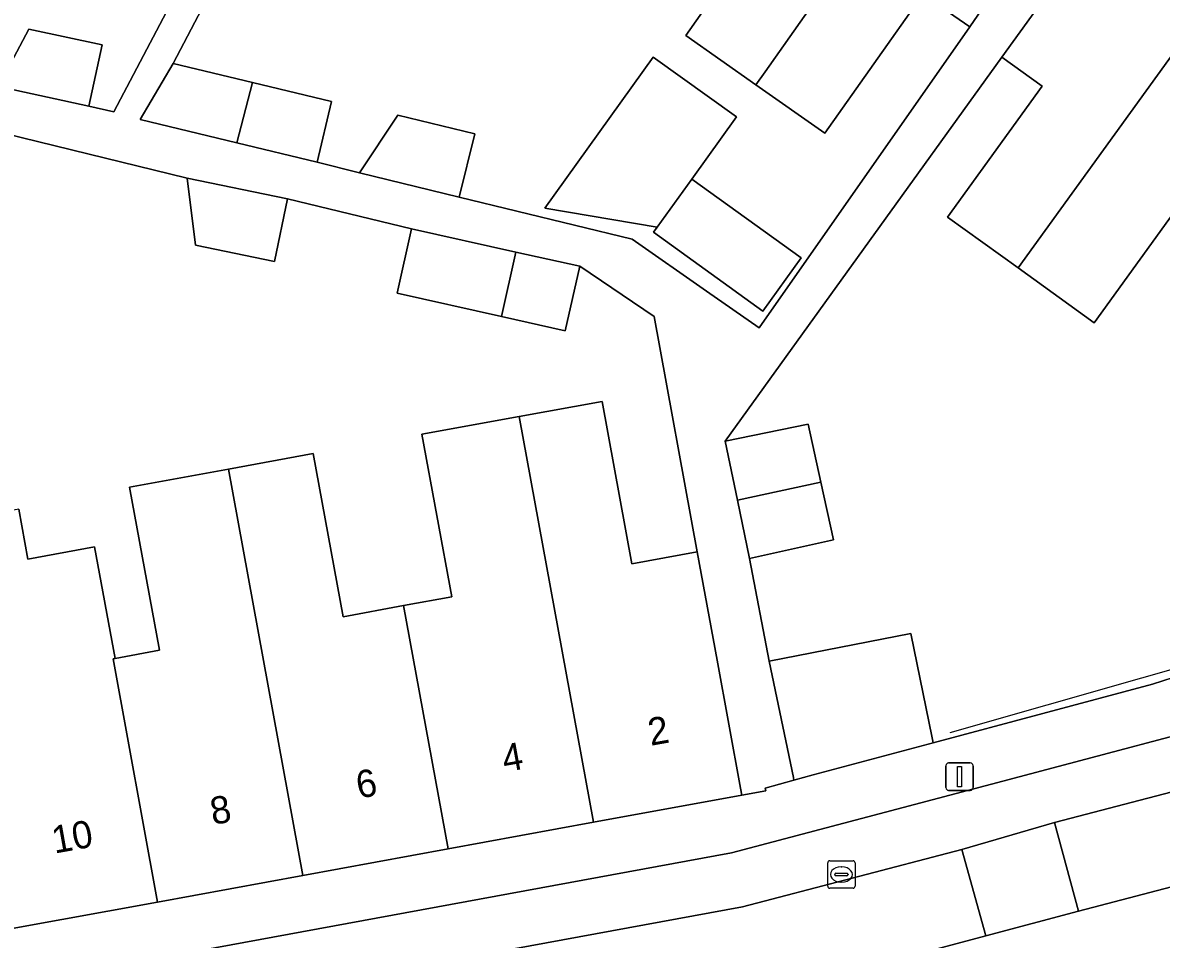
# Model space of a CAD drawing. Extents: x 159716 to 160783, y 383290 to 384031.
# Drawn here: x 160285.8 to 160327.37, y 383678.12 to 383711.6 of the extents above; entities that cross this region are included whole.
import ezdxf

# ---------------------------------------------------------------- set-up
doc = ezdxf.new("R2010")
doc.units = 0
for name, color, linetype in [('IMGEO_Erf', 7, 'Continuous'), ('IMGEO_Kolk', 7, 'Continuous'), ('IMGEO_Lichtmast', 7, 'Continuous'), ('IMGEO_Muur', 7, 'Continuous'), ('IMGEO_Pand', 7, 'Continuous'), ('IMGEO_Pand_nummerreeks', 7, 'Continuous'), ('IMGEO_Parkeervlak_open', 7, 'Continuous'), ('IMGEO_Rijbaan_lokaal_open', 7, 'Continuous'), ('IMGEO_Voetpad_open', 7, 'Continuous')]:
    doc.layers.add(name, color=color, linetype=linetype)

msp = doc.modelspace()

# ---------------------------------------------------------------- linework, layer by layer
at = {"layer": 'IMGEO_Erf'}
for points in [[(160284.895, 383709.27), (160286.018, 383711.374), (160288.693, 383710.793), (160288.206, 383708.551), (160289.116, 383708.353), (160298.609, 383726.403), (160296.649, 383727.196), (160294.354, 383721.466), (160291.523, 383722.6), (160288.405, 383723.848), (160290.711, 383729.608), (160289.205, 383730.211), (160287.364, 383730.948), (160285.059, 383725.188)], [(160299.55, 383725.901), (160291.293, 383710.118), (160294.183, 383709.424), (160297.073, 383708.73), (160296.54, 383706.514), (160298.092, 383706.122), (160299.496, 383708.224), (160302.297, 383707.543), (160301.735, 383705.235), (160308.051, 383703.697), (160310.763, 383701.801), (160312.686, 383700.457), (160320.372, 383711.454), (160318.658, 383712.652), (160315.085, 383707.571), (160312.568, 383709.341), (160310.011, 383711.139), (160313.554, 383716.178)], [(160328.279, 383705.291), (160324.92, 383700.64), (160322.141, 383702.647), (160319.565, 383704.507), (160323.014, 383709.283), (160321.541, 383710.348), (160311.443, 383696.314), (160314.477, 383696.939), (160314.94, 383694.825), (160315.403, 383692.711), (160312.335, 383692.03), (160313.049, 383688.282), (160318.226, 383689.286), (160319, 383685.474), (160319.035, 383685.301), (160327.047, 383687.439), (160330.061, 383688.414)], [(160285.651, 383693.835), (160285.986, 383692.007), (160288.42, 383692.453), (160289.166, 383688.38), (160290.787, 383688.677), (160289.696, 383694.635), (160293.306, 383695.296), (160296.401, 383695.862), (160297.492, 383689.904), (160299.702, 383690.309), (160301.457, 383690.63), (160300.37, 383696.568), (160303.92, 383697.218), (160306.948, 383697.772), (160308.033, 383691.84), (160310.427, 383692.278), (160308.85, 383700.877), (160306.133, 383702.705), (160305.607, 383700.348), (160303.277, 383700.868), (160299.463, 383701.719), (160299.989, 383704.076), (160295.458, 383705.169), (160294.983, 383702.876), (160292.099, 383703.473), (160291.798, 383705.927), (160283.343, 383707.991)]]:
    msp.add_lwpolyline(points, dxfattribs=at)
msp.add_lwpolyline([(160308.811, 383710.347), (160311.856, 383708.169), (160310.225, 383705.895), (160314.22, 383703.01), (160312.819, 383701.071), (160308.831, 383703.951), (160308.959, 383704.13), (160304.862, 383704.827)], close=True, dxfattribs=at)
at = {"layer": 'IMGEO_Kolk'}
for p, q in [((160315.187, 383680.059), (160315.187, 383680.911)), ((160315.262, 383680.985), (160316.114, 383680.985)), ((160316.188, 383680.911), (160316.188, 383680.059)), ((160315.446, 383680.479), (160315.446, 383680.491)), ((160315.489, 383680.528), (160315.887, 383680.528)), ((160315.675, 383680.765), (160315.7, 383680.765)), ((160315.93, 383680.491), (160315.93, 383680.479)), ((160315.884, 383680.442), (160315.486, 383680.442)), ((160315.698, 383680.205), (160315.673, 383680.205)), ((160316.114, 383679.985), (160315.262, 383679.985))]:
    msp.add_line(p, q, dxfattribs=at)
for points in [[(160315.187, 383680.059), (160315.187, 383680.911)], [(160315.262, 383680.985), (160316.114, 383680.985)], [(160316.188, 383680.911), (160316.188, 383680.059)], [(160316.114, 383679.985), (160315.262, 383679.985)]]:
    msp.add_lwpolyline(points, dxfattribs=at)
for centre, radius, start, end in [((160315.264, 383680.909), 0.0765, 91.552, 178.448), ((160315.264, 383680.909), 0.0765, 91.552, 178.448), ((160316.112, 383680.909), 0.0765, 1.552, 88.448), ((160316.112, 383680.909), 0.0765, 1.552, 88.448), ((160315.486, 383680.488), 0.0403, 85.8775, 175.7526), ((160315.483, 383680.478), 0.0366, 178.938, 274.7102), ((160315.887, 383680.485), 0.043, 264.8664, 352.4533), ((160315.891, 383680.49), 0.0386, 1.7309, 96.639), ((160315.264, 383680.061), 0.0765, 181.552, 268.448), ((160315.264, 383680.061), 0.0765, 181.552, 268.448), ((160316.112, 383680.061), 0.0765, 271.552, 358.448), ((160316.112, 383680.061), 0.0765, 271.552, 358.448)]:
    msp.add_arc(centre, radius, start, end, dxfattribs=at)
for centre, major_axis, ratio, start_param, end_param in [((160315.674, 383680.485), (-0.387, 0.002), 0.722429, 4.712389, 7.853982), ((160315.699, 383680.485), (-0.39, 0.002), 0.717154, 1.570796, 4.712389)]:
    msp.add_ellipse(centre, major_axis=major_axis, ratio=ratio, start_param=start_param, end_param=end_param, dxfattribs=at)
at = {"layer": 'IMGEO_Lichtmast'}
for p, q in [((160319.504, 383683.66), (160319.504, 383684.46)), ((160319.504, 383684.46), (160319.504, 383683.66)), ((160319.604, 383684.56), (160320.394, 383684.56)), ((160320.394, 383684.56), (160319.604, 383684.56)), ((160320.494, 383684.46), (160320.494, 383683.66)), ((160320.494, 383683.66), (160320.494, 383684.46)), ((160320.394, 383683.56), (160319.604, 383683.56)), ((160319.604, 383683.56), (160320.394, 383683.56))]:
    msp.add_line(p, q, dxfattribs=at)
msp.add_lwpolyline([(160319.924, 383684.435), (160320.074, 383684.435), (160320.074, 383683.685), (160319.924, 383683.685), (160319.924, 383684.435)], dxfattribs=at)
for centre, start, end in [((160319.604, 383684.46), 90, 180), ((160319.604, 383684.46), 90, 180), ((160320.394, 383684.46), 0, 90), ((160320.394, 383684.46), 360, 90), ((160319.604, 383683.66), 180, 270), ((160319.604, 383683.66), 180, 270), ((160320.394, 383683.66), 270, 0), ((160320.394, 383683.66), 270, 0)]:
    msp.add_arc(centre, 0.1, start, end, dxfattribs=at)
at = {"layer": 'IMGEO_Muur'}
msp.add_lwpolyline([(160330.189, 383688.675), (160319.647, 383685.659)], dxfattribs=at)
at = {"layer": 'IMGEO_Pand'}
for points in [[(160320.69, 383720.887), (160316.588, 383723.772), (160312.247, 383717.601), (160312.011, 383717.264), (160313.554, 383716.178), (160310.011, 383711.139), (160312.568, 383709.341), (160312.904, 383709.816)], [(160322.011, 383713.842), (160324.889, 383717.934), (160320.69, 383720.887), (160312.904, 383709.816), (160312.568, 383709.341), (160315.085, 383707.571), (160318.658, 383712.652), (160320.372, 383711.454)], [(160330.347, 383714.018), (160326.299, 383716.94), (160323.297, 383712.781), (160321.541, 383710.348), (160323.014, 383709.283), (160319.565, 383704.507), (160322.141, 383702.647)], [(160334.536, 383710.992), (160330.347, 383714.018), (160322.141, 383702.647), (160324.92, 383700.64), (160328.279, 383705.291), (160329.688, 383704.274)], [(160284.895, 383709.27), (160288.206, 383708.551), (160288.693, 383710.793), (160286.018, 383711.374)], [(160294.183, 383709.424), (160291.293, 383710.118), (160290.076, 383708.068), (160293.616, 383707.217)], [(160311.856, 383708.169), (160308.811, 383710.347), (160304.862, 383704.827), (160308.959, 383704.13), (160310.225, 383705.895)], [(160294.183, 383709.424), (160293.616, 383707.217), (160296.54, 383706.514), (160297.073, 383708.73)], [(160298.092, 383706.122), (160301.735, 383705.235), (160302.297, 383707.543), (160299.496, 383708.224)], [(160294.983, 383702.876), (160295.458, 383705.169), (160291.798, 383705.927), (160292.099, 383703.473)], [(160310.225, 383705.895), (160308.959, 383704.13), (160308.831, 383703.951), (160312.819, 383701.071), (160314.22, 383703.01)], [(160303.802, 383703.225), (160299.989, 383704.076), (160299.463, 383701.719), (160303.277, 383700.868)], [(160303.802, 383703.225), (160303.277, 383700.868), (160305.607, 383700.348), (160306.133, 383702.705)], [(160310.427, 383692.278), (160308.033, 383691.84), (160306.948, 383697.772), (160303.92, 383697.218), (160306.633, 383682.393), (160312.056, 383683.385), (160312.009, 383683.641), (160311.153, 383688.319)], [(160303.92, 383697.218), (160300.37, 383696.568), (160301.457, 383690.63), (160299.702, 383690.309), (160301.328, 383681.422), (160306.633, 383682.393)], [(160314.477, 383696.939), (160311.443, 383696.314), (160311.892, 383694.157), (160314.94, 383694.825)], [(160299.702, 383690.309), (160297.492, 383689.904), (160296.401, 383695.862), (160293.306, 383695.296), (160296.023, 383680.451), (160301.328, 383681.422)], [(160293.306, 383695.296), (160289.696, 383694.635), (160290.787, 383688.677), (160289.166, 383688.38), (160289.091, 383688.366), (160290.718, 383679.478), (160296.023, 383680.451)], [(160314.94, 383694.825), (160311.892, 383694.157), (160312.335, 383692.03), (160315.403, 383692.711)], [(160289.091, 383688.366), (160289.166, 383688.38), (160288.42, 383692.453), (160285.986, 383692.007), (160285.651, 383693.835), (160282.707, 383693.297), (160285.413, 383678.507), (160290.718, 383679.478)], [(160318.226, 383689.286), (160313.049, 383688.282), (160313.933, 383684.025), (160313.952, 383683.934), (160314.651, 383684.131), (160319.035, 383685.301), (160319, 383685.474)]]:
    msp.add_lwpolyline(points, close=True, dxfattribs=at)
at = {"layer": 'IMGEO_Parkeervlak_open'}
for points in [[(160342.669, 383689.488), (160321.168, 383683.787), (160311.679, 383681.281), (160243.738, 383668.782)], [(160243.406, 383666.677), (160265.139, 383670.682), (160268.529, 383671.299), (160312.074, 383679.307), (160320.087, 383681.393), (160323.47, 383682.384), (160343.917, 383687.725)], [(160330.346, 383680.717), (160324.345, 383679.14), (160320.96, 383678.239), (160313.442, 383676.239), (160313.418, 383676.249), (160312.57, 383676.075)]]:
    msp.add_lwpolyline(points, dxfattribs=at)
at = {"layer": 'IMGEO_Rijbaan_lokaal_open'}
msp.add_lwpolyline([(160344.413, 383687.886), (160343.917, 383687.725), (160323.47, 383682.384), (160324.345, 383679.14), (160330.346, 383680.717), (160330.424, 383680.74), (160332.255, 383681.251), (160344.682, 383684.516), (160345.898, 383684.862)], dxfattribs=at)
for points in [[(160323.47, 383682.384), (160320.087, 383681.393), (160320.96, 383678.239), (160324.345, 383679.14)], [(160310.761, 383675.724), (160312.57, 383676.075), (160313.418, 383676.249), (160313.442, 383676.239), (160320.96, 383678.239), (160320.087, 383681.393), (160312.074, 383679.307), (160268.529, 383671.299), (160269.14, 383668.049), (160270.762, 383668.341), (160272.671, 383668.72), (160290.739, 383672.035), (160292.67, 383672.382)]]:
    msp.add_lwpolyline(points, close=True, dxfattribs=at)
at = {"layer": 'IMGEO_Voetpad_open'}
for points in [[(160298.609, 383726.403), (160289.116, 383708.353), (160288.206, 383708.551), (160284.895, 383709.27)], [(160322.011, 383713.842), (160320.372, 383711.454), (160312.686, 383700.457), (160310.763, 383701.801), (160308.051, 383703.697), (160301.735, 383705.235), (160298.092, 383706.122), (160296.54, 383706.514), (160293.616, 383707.217), (160290.076, 383708.068), (160291.293, 383710.118), (160299.55, 383725.901)], [(160283.343, 383707.991), (160291.798, 383705.927), (160295.458, 383705.169), (160299.989, 383704.076), (160303.802, 383703.225), (160306.133, 383702.705), (160308.85, 383700.877), (160310.427, 383692.278), (160311.153, 383688.319), (160312.009, 383683.641), (160312.056, 383683.385), (160312.924, 383683.546), (160312.906, 383683.638), (160313.952, 383683.934), (160313.933, 383684.025), (160313.049, 383688.282), (160312.335, 383692.03), (160311.892, 383694.157), (160311.443, 383696.314), (160321.541, 383710.348), (160323.297, 383712.781)], [(160353.13, 383697.593), (160348.839, 383700.762), (160349.244, 383698.263), (160349.136, 383698.245), (160345.67, 383693.475), (160337.621, 383690.859), (160330.794, 383688.651), (160330.061, 383688.414), (160327.047, 383687.439), (160319.035, 383685.301), (160314.651, 383684.131), (160313.952, 383683.934), (160312.906, 383683.638), (160312.924, 383683.546), (160312.056, 383683.385), (160306.633, 383682.393), (160301.328, 383681.422), (160296.023, 383680.451), (160290.718, 383679.478), (160285.413, 383678.507)], [(160243.738, 383668.782), (160311.679, 383681.281), (160321.168, 383683.787), (160342.669, 383689.488)]]:
    msp.add_lwpolyline(points, dxfattribs=at)

# ---------------------------------------------------------------- texts
at = {"layer": 'IMGEO_Pand_nummerreeks'}
for s, p in [('2', (160308.722, 383685.184)), ('4', (160303.393, 383684.219)), ('6', (160298.063, 383683.255)), ('8', (160292.737, 383682.292)), ('10', (160286.953, 383681.246))]:
    msp.add_text(s, height=1, rotation=10.2502, dxfattribs=at).set_placement(p)

doc.saveas('drawing.dxf')
